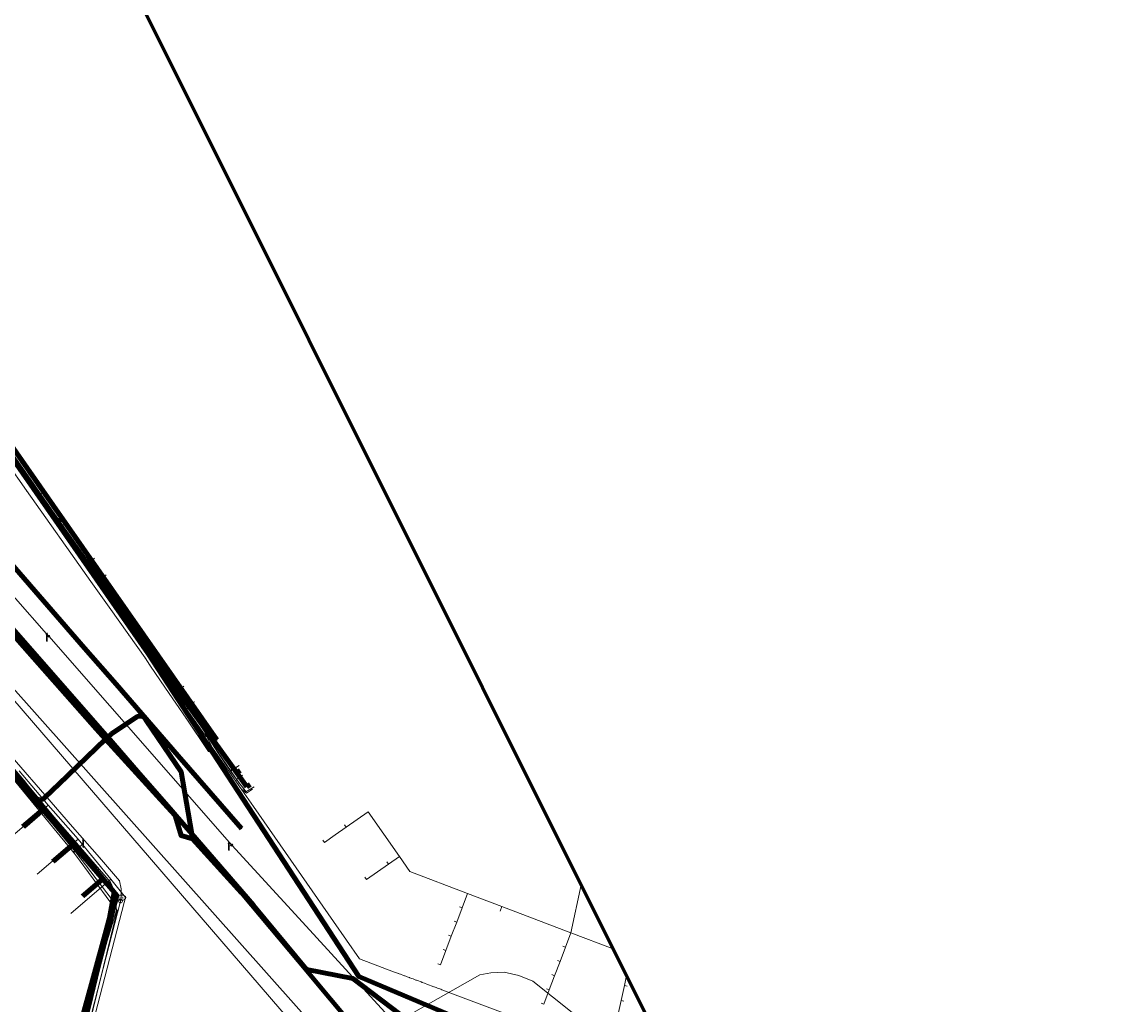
# Model space of a CAD drawing. Extents: x 152558 to 154479, y 462974 to 463683.
# Tile 480 of 638: x 154363 to 154479, y 463093 to 463195. Entities that reach past the tile are written whole.
import ezdxf
from ezdxf.enums import TextEntityAlignment as Align
from ezdxf.lldxf.tags import DXFTag

# ---------------------------------------------------------------- set-up
doc = ezdxf.new("R2010")
doc.units = 0
doc.header["$LTSCALE"] = 0.2
doc.layers.get('0').update_dxf_attribs({"linetype": 'CONTINUOUS'})
for name, color, linetype, lineweight in [('B-RO-KL-DATA_COAXIAAL_17_ZIGGO BV-G', 90, 'KL-DATA-N', 18), ('B-RO-KL-DATA_COAXIAAL_7_ZIGGO BV-G', 90, 'KL-DATA-N', 18), ('B-RO-KL-DATA_DUCT_ZIGGO BV-G', 90, 'CONTINUOUS', 100), ('B-RO-KL-DATA_HULPSTUK_KPN BV-S', 90, 'CONTINUOUS', 25), ('B-RO-KL-DATA_KABELBED_KPN BV-G', 90, 'CONTINUOUS', 100), ('B-RO-KL-DATA_KABELBED_ZIGGO BV-G', 90, 'CONTINUOUS', 100), ('B-RO-KL-DATA_MANTELBUIS_PVC_1.1_KPN BV-G', 90, 'CONTINUOUS', 100), ('B-RO-KL-DATA_MANTELBUIS_PVC_1_KPN BV-G', 90, 'CONTINUOUS', 100), ('B-RO-KL-DATA_REGGEFIBER OPERATOR BV-G', 90, 'KL-DATA-N', 18), ('B-RO-KL-ET_LS_230 V_GEMEENTE AMERSFOORT-G', 190, 'KL-LS-N', 18), ('B-RO-KL-ET_LS_400 V_STEDIN NETBEHEER BV-G', 190, 'KL-LS-N', 18), ('B-RO-KL-ET_LS_GEMEENTE AMERSFOORT-S', 190, 'CONTINUOUS', 25), ('B-RO-KL-ET_LS_HULPSTUK_GEMEENTE AMERSFOORT-S', 190, 'CONTINUOUS', 25), ('B-RO-KL-ET_LS_HULPSTUK_STEDIN NETBEHEER BV-S', 190, 'CONTINUOUS', 25), ('B-RO-KL-GAS_LD_PE_32_0.1 BAR_STEDIN NETBEHEER BV-G', 50, 'KL-GAS-LD-N', 18), ('B-RO-KL-GAS_LD_PVC_63_0.1 BAR_STEDIN NETBEHEER BV-G', 50, 'KL-GAS-LD-N', 18), ('B-RO-KL-WATER_100_GEMEENTE AMERSFOORT-G', 170, 'KL-WATER-N', 18), ('B-RO-KL-WATER_300_VITENS-G', 170, 'KL-WATER-N', 18), ('B-RO-KL-WATER_40_VITENS-G', 170, 'KL-WATER-N', 18), ('B-RO-KL-WATER_50_VITENS-G', 170, 'KL-WATER-N', 18), ('B-RO-KL-WATER_63_VITENS-G', 170, 'KL-WATER-N', 18), ('B-RO-KL-WATER_HULPSTUK_VITENS-S', 170, 'CONTINUOUS', 25), ('B-RO-KL-WATER_VITENS-S', 170, 'CONTINUOUS', 25), ('B-RO-OG-INFO_ORIENTATIEPOLYGOON-GV', 7, 'CONTINUOUS', 70), ('B-RO-RI-DRUK_PVC_125_GEMEENTE AMERSFOORT-G', 210, 'RI-PERS', 18)]:
    doc.layers.add(name, color=color, linetype=linetype, lineweight=lineweight)
doc.styles.add('NLCS-ISO', font='NLCS-ISO.ttf')
tags = doc.linetypes.add('KL-DATA-N', pattern='A,4,-1,[101,NLCS.SHX,S=0.5,R=0,X=0,Y=0],-1,4,-1,["D",Standard,S=1,R=0,X=-0.25,Y=-0.5],-1.5', length=12.5).pattern_tags.tags
tags[18] = DXFTag(74, 10)
tags = doc.linetypes.add('KL-GAS-LD-N', pattern='A,4,-1,[69,NLCS.SHX,S=0.5,R=0,X=0,Y=0],-1,4,-1,["L",Standard,S=1,R=0,X=0.25,Y=-0.5],-2', length=13).pattern_tags.tags
tags[18] = DXFTag(74, 10)
tags = doc.linetypes.add('KL-LS-N', pattern='A,4,-1,[103,NLCS.SHX,S=0.75,R=0,X=0,Y=0],-1,4,-1,["L",Standard,S=1,R=0,X=0,Y=-0.5],-2', length=13).pattern_tags.tags
tags[18] = DXFTag(74, 10)
doc.linetypes.add('KL-WATER-N', pattern='A,7,-0.5,[168,NLCS.SHX,S=0.75,R=0,X=0.75,Y=0],-2', length=9.5)
tags = doc.linetypes.add('RI-PERS', pattern='A,7,-2,["P",Standard,S=1.8,R=0,X=-0.5,Y=-0.9],-2,7,-2,[102,NLCS.SHX,S=1,R=180,X=0,Y=0],-2', length=22).pattern_tags.tags
tags[6] = DXFTag(74, 10)

# ---------------------------------------------------------------- blocks, each defined once
blk = doc.blocks.new('SKL-WTB_HULP_MOF-SO')
at = {"linetype": 'ByBlock', "lineweight": 18}
h = blk.add_hatch(color=0, dxfattribs=at)
h.dxf.hatch_style = 1
h.paths.add_polyline_path([(-0.5625, 0, 1), (0.5625, 0, 1)])
at = {"color": 0, "linetype": 'ByBlock', "lineweight": 18}
blk.add_circle((0, 0), 0.5625, dxfattribs=at)
at = {"color": 0, "linetype": 'ByBlock', "lineweight": 18, "style": 'NLCS-ISO', "flags": 1}
for tag, p in [('TYPE', (1.5, 0)), ('OMSCHRIJVING', (1.5, -3)), ('LABEL', (1.5, -1.5))]:
    blk.add_attdef(tag, p, '', height=1, dxfattribs=at)
blk = doc.blocks.new('SKL-WTB_HULP_AFSLUITER-SO')
at = {"color": 0, "linetype": 'ByBlock', "lineweight": 18}
blk.add_lwpolyline([(0, 0.8), (0, -0.8)], dxfattribs=at)
blk.add_circle((0, 0), 1, dxfattribs=at)
at = {"color": 0, "linetype": 'ByBlock', "lineweight": 18, "style": 'NLCS-ISO', "flags": 1}
for tag, p in [('TYPE', (1.5, 0)), ('OMSCHRIJVING', (1.5, -3)), ('LABEL', (1.5, -1.5))]:
    blk.add_attdef(tag, p, '', height=1, dxfattribs=at)
blk = doc.blocks.new('SKL-WATER_BRANDKRAAN_BRANDPUT-SO')
at = {"color": 0, "linetype": 'ByBlock', "lineweight": 18}
blk.add_ellipse((0, 0), major_axis=(2.5, 0), ratio=0.54, dxfattribs=at)
at = {"color": 0, "linetype": 'ByBlock', "lineweight": 18, "style": 'NLCS-ISO'}
blk.add_text('bk', height=1.5, dxfattribs=at).set_placement((0.16, 0), align=Align.MIDDLE_CENTER)
blk = doc.blocks.new('SKL-WTB_HULP_OVERIG-SO')
at = {"color": 0, "linetype": 'ByBlock', "lineweight": 18}
for points in [[(-0.14, 0.14), (0.14, -0.14)], [(0.14, 0.14), (-0.14, -0.14)]]:
    blk.add_lwpolyline(points, dxfattribs=at)
at = {"color": 0, "linetype": 'ByBlock', "lineweight": 18, "style": 'NLCS-ISO', "flags": 1}
for tag, p in [('TYPE', (1.5, 0)), ('OMSCHRIJVING', (1.5, -3)), ('LABEL', (1.5, -1.5))]:
    blk.add_attdef(tag, p, '', height=1, dxfattribs=at)
blk = doc.blocks.new('SKL-ET_LS_MAST-SO')
for p, q in [((-0.05, 2.07), (0.05, 2.07)), ((-0.05, -2), (0.05, -2))]:
    blk.add_line(p, q)
for points in [[(-0.18, 1.76), (-0.22, 1.76), (-0.22, 1.84), (-0.18, 1.84), (-0.18, 1.79)], [(-0.18, 1.49), (-0.22, 1.49), (-0.22, 1.57), (-0.18, 1.57), (-0.18, 1.52)], [(-0.18, 1.79), (-0.05, 1.79)], [(-0.18, 1.76), (-0.05, 1.76)], [(-0.18, 1.52), (-0.05, 1.52)], [(-0.18, 1.49), (-0.05, 1.49)], [(-0.05, -2), (-0.05, 2.07)], [(0.05, -2), (0.05, 2.07)], [(0.18, 1.92), (0.05, 1.92)], [(0.18, 1.89), (0.05, 1.89)], [(0.18, 1.66), (0.05, 1.66)], [(0.18, 1.63), (0.05, 1.63)], [(0.18, 1.39), (0.05, 1.39)], [(0.18, 1.36), (0.05, 1.36)], [(0.18, 1.89), (0.22, 1.89), (0.22, 1.97), (0.18, 1.97), (0.18, 1.92)], [(0.18, 1.63), (0.22, 1.63), (0.22, 1.71), (0.18, 1.71), (0.18, 1.66)], [(0.18, 1.36), (0.22, 1.36), (0.22, 1.44), (0.18, 1.44), (0.18, 1.39)]]:
    blk.add_lwpolyline(points)

msp = doc.modelspace()

# ---------------------------------------------------------------- linework, layer by layer
at = {"layer": 'B-RO-KL-DATA_COAXIAAL_17_ZIGGO BV-G', "flags": 128}
msp.add_lwpolyline([(154389.174, 463051.821), (154388.459, 463051.386), (154387.057, 463053.688), (154386.279, 463053.214), (154385.083, 463052.486), (154384.23, 463051.966), (154380.471, 463049.678), (154379.617, 463049.158), (154375.86, 463046.87), (154371.247, 463044.061), (154366.635, 463041.253), (154365.876, 463042.499), (154365.746, 463042.713), (154363.519, 463041.358), (154363.254, 463041.793), (154362.827, 463042.495), (154362.379, 463043.232), (154362.283, 463043.257), (154361.993, 463043.333), (154356.646, 463044.734), (154366.024, 463074.938), (154368.543, 463086.069), (154371.69, 463098.084), (154372.769, 463102.201), (154373.261, 463104.077), (154371.839, 463105.792), (154368.775, 463109.486), (154365.712, 463113.18), (154362.648, 463116.874), (154359.584, 463120.569), (154356.52, 463124.263), (154353.456, 463127.957), (154350.393, 463131.651), (154347.329, 463135.345), (154346.882, 463135.885), (154341.606, 463139.569), (154341.467, 463139.764), (154340.85, 463140.631), (154336.475, 463146.771), (154335.277, 463148.453), (154335.155, 463149.208), (154335.051, 463149.487), (154334.897, 463149.74), (154334.697, 463149.96), (154333.978, 463150.832), (154329.931, 463155.74), (154328.724, 463157.204), (154327.373, 463158.842), (154326.887, 463159.402), (154324.728, 463161.993), (154323.715, 463163.21), (154323.523, 463163.44), (154323.331, 463163.671), (154323.139, 463163.901), (154322.947, 463164.131), (154322.755, 463164.361), (154322.563, 463164.591), (154322.499, 463164.668), (154321.571, 463163.871)], dxfattribs=at)
msp.add_lwpolyline([(154389.174, 463051.821), (154388.459, 463051.386), (154387.057, 463053.688), (154386.279, 463053.214), (154385.083, 463052.486), (154384.23, 463051.966), (154380.471, 463049.678), (154379.617, 463049.158), (154375.86, 463046.87), (154371.247, 463044.061), (154366.635, 463041.253), (154365.876, 463042.499), (154365.746, 463042.713), (154363.519, 463041.358), (154363.254, 463041.793), (154362.827, 463042.495), (154362.379, 463043.232), (154362.283, 463043.257), (154361.993, 463043.333), (154356.646, 463044.734), (154366.024, 463074.938), (154368.543, 463086.069), (154371.69, 463098.084), (154372.769, 463102.201), (154373.261, 463104.077), (154371.839, 463105.792), (154368.775, 463109.486), (154365.712, 463113.18), (154362.648, 463116.874), (154359.584, 463120.569), (154356.52, 463124.263), (154353.456, 463127.957), (154350.393, 463131.651), (154347.329, 463135.345), (154346.882, 463135.885), (154341.606, 463139.569), (154341.467, 463139.764), (154340.85, 463140.631), (154336.475, 463146.771), (154335.277, 463148.453), (154335.155, 463149.208), (154335.051, 463149.487), (154334.897, 463149.74), (154334.697, 463149.96), (154333.978, 463150.832), (154329.931, 463155.74), (154328.724, 463157.204), (154327.373, 463158.842), (154326.887, 463159.402), (154324.728, 463161.993), (154323.715, 463163.21), (154323.523, 463163.44), (154323.331, 463163.671), (154323.139, 463163.901), (154322.947, 463164.131), (154322.755, 463164.361), (154322.563, 463164.591), (154322.499, 463164.668), (154321.571, 463163.871)], dxfattribs=at)
at = {"layer": 'B-RO-KL-DATA_COAXIAAL_7_ZIGGO BV-G', "flags": 128}
for points in [[(154386.197, 463117.113), (154385.846, 463116.867), (154383.149, 463120.595), (154380.523, 463124.25), (154379.238, 463126.038), (154376.986, 463129.172), (154374.267, 463133.057), (154373.614, 463133.99), (154371.139, 463137.461), (154370.094, 463138.926), (154367.075, 463143.159), (154364.243, 463147.205), (154361.702, 463150.868), (154358.891, 463154.882), (154358.868, 463154.914), (154355.553, 463159.626), (154354.927, 463160.528), (154355.519, 463160.943)], [(154387.228, 463115.64), (154386.9, 463115.41), (154385.846, 463116.867), (154383.149, 463120.595), (154380.523, 463124.25), (154379.238, 463126.038), (154376.986, 463129.172), (154374.267, 463133.057), (154373.614, 463133.99), (154371.139, 463137.461), (154370.094, 463138.926), (154367.075, 463143.159), (154364.243, 463147.205), (154361.702, 463150.868), (154358.891, 463154.882), (154358.868, 463154.914), (154355.553, 463159.626), (154354.927, 463160.528), (154355.519, 463160.943)], [(154380.978, 463124.569), (154380.523, 463124.25), (154379.238, 463126.038), (154376.986, 463129.172), (154374.267, 463133.057), (154373.614, 463133.99), (154371.139, 463137.461), (154370.094, 463138.926), (154367.075, 463143.159), (154364.243, 463147.205), (154361.702, 463150.868), (154358.891, 463154.882), (154358.868, 463154.914), (154355.553, 463159.626), (154354.927, 463160.528), (154355.519, 463160.943)], [(154370.655, 463139.318), (154370.094, 463138.926), (154367.075, 463143.159), (154364.243, 463147.205), (154361.702, 463150.868), (154358.891, 463154.882), (154358.868, 463154.914), (154355.553, 463159.626), (154354.927, 463160.528), (154355.519, 463160.943)], [(154371.687, 463137.844), (154371.139, 463137.461), (154370.094, 463138.926), (154367.075, 463143.159), (154364.243, 463147.205), (154361.702, 463150.868), (154358.891, 463154.882), (154358.868, 463154.914), (154355.553, 463159.626), (154354.927, 463160.528), (154355.519, 463160.943)], [(154367.403, 463143.388), (154367.075, 463143.159), (154364.243, 463147.205), (154361.702, 463150.868), (154358.891, 463154.882), (154358.868, 463154.914), (154355.553, 463159.626), (154354.927, 463160.528), (154355.519, 463160.943)], [(154374.513, 463133.229), (154374.267, 463133.057), (154373.614, 463133.99), (154371.139, 463137.461), (154370.094, 463138.926), (154367.075, 463143.159), (154364.243, 463147.205), (154361.702, 463150.868), (154358.891, 463154.882), (154358.868, 463154.914), (154355.553, 463159.626), (154354.927, 463160.528), (154355.519, 463160.943)], [(154379.716, 463126.372), (154379.238, 463126.038), (154376.986, 463129.172), (154374.267, 463133.057), (154373.614, 463133.99), (154371.139, 463137.461), (154370.094, 463138.926), (154367.075, 463143.159), (154364.243, 463147.205), (154361.702, 463150.868), (154358.891, 463154.882), (154358.868, 463154.914), (154355.553, 463159.626), (154354.927, 463160.528), (154355.519, 463160.943)], [(154330.749, 463126.056), (154329.928, 463126.671), (154329.961, 463126.718), (154330.477, 463127.446), (154330.546, 463127.543), (154331.649, 463129.048), (154332.316, 463129.958), (154332.587, 463130.324), (154333.63, 463131.698), (154334.689, 463133.06), (154334.708, 463133.081), (154337.618, 463136.331), (154339.191, 463138.034), (154340.326, 463139.043), (154340.637, 463139.265), (154340.983, 463139.422), (154341.606, 463139.569), (154346.882, 463135.885), (154347.329, 463135.345), (154350.393, 463131.651), (154353.456, 463127.957), (154356.52, 463124.263), (154359.584, 463120.569), (154362.648, 463116.874), (154365.712, 463113.18), (154368.775, 463109.486), (154371.839, 463105.792), (154369.692, 463103.953)], [(154330.749, 463126.056), (154329.928, 463126.671), (154329.961, 463126.718), (154330.477, 463127.446), (154330.546, 463127.543), (154331.649, 463129.048), (154332.316, 463129.958), (154332.587, 463130.324), (154333.63, 463131.698), (154334.689, 463133.06), (154334.708, 463133.081), (154337.618, 463136.331), (154339.191, 463138.034), (154340.326, 463139.043), (154340.637, 463139.265), (154340.983, 463139.422), (154341.606, 463139.569), (154346.882, 463135.885), (154347.329, 463135.345), (154350.393, 463131.651), (154353.456, 463127.957), (154356.52, 463124.263), (154359.584, 463120.569), (154362.648, 463116.874), (154365.712, 463113.18), (154368.775, 463109.486), (154366.565, 463107.595)], [(154330.749, 463126.056), (154329.928, 463126.671), (154329.961, 463126.718), (154330.477, 463127.446), (154330.546, 463127.543), (154331.649, 463129.048), (154332.316, 463129.958), (154332.587, 463130.324), (154333.63, 463131.698), (154334.689, 463133.06), (154334.708, 463133.081), (154337.618, 463136.331), (154339.191, 463138.034), (154340.326, 463139.043), (154340.637, 463139.265), (154340.983, 463139.422), (154341.606, 463139.569), (154346.882, 463135.885), (154347.329, 463135.345), (154350.393, 463131.651), (154353.456, 463127.957), (154356.52, 463124.263), (154359.584, 463120.569), (154362.648, 463116.874), (154365.712, 463113.18), (154363.438, 463111.236)], [(154394.849, 463109.811), (154395.021, 463109.565), (154396.167, 463110.369), (154397.314, 463111.172), (154398.461, 463111.975), (154399.607, 463112.778), (154402.878, 463108.109), (154403.978, 463106.538), (154410.022, 463104.238), (154413.621, 463102.868), (154420.846, 463100.119), (154425.285, 463098.43)], [(154397.142, 463111.418), (154397.314, 463111.172), (154398.461, 463111.975), (154399.607, 463112.778), (154402.878, 463108.109), (154403.978, 463106.538), (154410.022, 463104.238), (154413.621, 463102.868), (154420.846, 463100.119), (154425.285, 463098.43)], [(154399.266, 463105.945), (154399.438, 463105.699), (154400.584, 463106.503), (154401.731, 463107.306), (154402.878, 463108.109), (154403.978, 463106.538), (154410.022, 463104.238), (154413.621, 463102.868), (154420.846, 463100.119), (154425.285, 463098.43)], [(154401.559, 463107.552), (154401.731, 463107.306), (154402.878, 463108.109), (154403.978, 463106.538), (154410.022, 463104.238), (154413.621, 463102.868), (154420.846, 463100.119), (154425.285, 463098.43)], [(154406.896, 463096.868), (154407.177, 463096.761), (154407.746, 463098.256), (154408.315, 463099.752), (154408.884, 463101.247), (154409.453, 463102.742), (154410.022, 463104.238), (154413.621, 463102.868), (154420.846, 463100.119), (154425.285, 463098.43)], [(154407.466, 463098.363), (154407.746, 463098.256), (154408.315, 463099.752), (154408.884, 463101.247), (154409.453, 463102.742), (154410.022, 463104.238), (154413.621, 463102.868), (154420.846, 463100.119), (154425.285, 463098.43)], [(154408.035, 463099.859), (154408.315, 463099.752), (154408.884, 463101.247), (154409.453, 463102.742), (154410.022, 463104.238), (154413.621, 463102.868), (154420.846, 463100.119), (154425.285, 463098.43)], [(154408.604, 463101.354), (154408.884, 463101.247), (154409.453, 463102.742), (154410.022, 463104.238), (154413.621, 463102.868), (154420.846, 463100.119), (154425.285, 463098.43)], [(154409.173, 463102.849), (154409.453, 463102.742), (154410.022, 463104.238), (154413.621, 463102.868), (154420.846, 463100.119), (154425.285, 463098.43)], [(154421.935, 463105.13), (154420.846, 463100.119), (154425.285, 463098.43)], [(154421.935, 463105.13), (154420.846, 463100.119), (154425.285, 463098.43)], [(154421.935, 463105.13), (154420.846, 463100.119), (154425.285, 463098.43)], [(154421.935, 463105.13), (154420.846, 463100.119), (154425.285, 463098.43)], [(154421.935, 463105.13), (154420.846, 463100.119), (154425.285, 463098.43)], [(154421.935, 463105.13), (154420.846, 463100.119), (154425.285, 463098.43)], [(154421.935, 463105.13), (154420.846, 463100.119), (154425.285, 463098.43)], [(154421.935, 463105.13), (154420.846, 463100.119), (154425.285, 463098.43)], [(154421.935, 463105.13), (154420.846, 463100.119), (154425.285, 463098.43)], [(154421.935, 463105.13), (154420.846, 463100.119), (154425.285, 463098.43)], [(154421.935, 463105.13), (154420.846, 463100.119), (154425.285, 463098.43)], [(154421.935, 463105.13), (154420.846, 463100.119), (154425.285, 463098.43)], [(154421.935, 463105.13), (154420.846, 463100.119), (154425.285, 463098.43)], [(154421.935, 463105.13), (154420.846, 463100.119), (154425.285, 463098.43)], [(154421.935, 463105.13), (154420.846, 463100.119), (154425.285, 463098.43)], [(154421.935, 463105.13), (154420.846, 463100.119), (154425.285, 463098.43)], [(154421.935, 463105.13), (154420.846, 463100.119), (154425.285, 463098.43)], [(154421.935, 463105.13), (154420.846, 463100.119), (154425.285, 463098.43)], [(154421.935, 463105.13), (154420.846, 463100.119), (154425.285, 463098.43)], [(154421.935, 463105.13), (154420.846, 463100.119), (154425.285, 463098.43)], [(154413.443, 463102.401), (154413.621, 463102.868), (154420.846, 463100.119), (154425.285, 463098.43)], [(154417.721, 463092.748), (154418.001, 463092.641), (154418.57, 463094.137), (154419.139, 463095.632), (154419.708, 463097.128), (154420.276, 463098.623), (154420.846, 463100.119), (154425.285, 463098.43)], [(154418.29, 463094.244), (154418.57, 463094.137), (154419.139, 463095.632), (154419.708, 463097.128), (154420.276, 463098.623), (154420.846, 463100.119), (154425.285, 463098.43)], [(154418.859, 463095.739), (154419.139, 463095.632), (154419.708, 463097.128), (154420.276, 463098.623), (154420.846, 463100.119), (154425.285, 463098.43)], [(154419.428, 463097.235), (154419.708, 463097.128), (154420.276, 463098.623), (154420.846, 463100.119), (154425.285, 463098.43)], [(154419.996, 463098.73), (154420.276, 463098.623), (154420.846, 463100.119), (154425.285, 463098.43)], [(154425.725, 463089.846), (154425.432, 463089.91), (154425.772, 463091.473), (154426.112, 463093.037), (154426.452, 463094.6), (154426.679, 463095.643)], [(154426.065, 463091.409), (154425.772, 463091.473), (154426.112, 463093.037), (154426.452, 463094.6), (154426.679, 463095.643)], [(154426.405, 463092.973), (154426.112, 463093.037), (154426.452, 463094.6), (154426.679, 463095.643)], [(154426.679, 463095.643), (154426.452, 463094.6), (154426.745, 463094.536)]]:
    msp.add_lwpolyline(points, dxfattribs=at)
at = {"layer": 'B-RO-KL-DATA_DUCT_ZIGGO BV-G', "flags": 128}
for points in [[(154362.648, 463116.874), (154365.712, 463113.18), (154368.775, 463109.486), (154371.839, 463105.792), (154373.261, 463104.077), (154368.543, 463086.069), (154366.024, 463074.938), (154356.646, 463044.734)], [(154362.648, 463116.874), (154365.712, 463113.18), (154368.775, 463109.486), (154371.839, 463105.792), (154373.261, 463104.077), (154368.543, 463086.069), (154366.024, 463074.938), (154356.646, 463044.734)], [(154356.646, 463044.734), (154366.024, 463074.938), (154368.543, 463086.069), (154373.261, 463104.077), (154371.839, 463105.792), (154368.775, 463109.486), (154365.712, 463113.18), (154362.648, 463116.874)], [(154356.646, 463044.734), (154366.024, 463074.938), (154368.543, 463086.069), (154373.261, 463104.077), (154371.839, 463105.792), (154368.775, 463109.486), (154365.712, 463113.18), (154362.648, 463116.874)]]:
    msp.add_lwpolyline(points, dxfattribs=at)
at = {"layer": 'B-RO-KL-DATA_KABELBED_KPN BV-G', "flags": 128}
for points in [[(154381.219, 463109.947), (154380.009, 463110.309), (154379.384, 463112.412), (154378.592, 463113.28), (154372.101, 463120.382), (154371.107, 463121.469), (154362.956, 463130.695), (154353.597, 463141.7), (154351.283, 463144.422), (154344.923, 463151.9), (154341.391, 463155.828), (154329.249, 463169.331), (154327.929, 463170.798), (154327.427, 463171.337)], [(154366.605, 463144.878), (154361.402, 463152.326)], [(154411.191, 463090.237), (154398.616, 463095.545), (154376.553, 463129.35), (154362.549, 463149.52)], [(154372.167, 463120.768), (154362.336, 463131.984), (154355.032, 463140.354), (154354.013, 463141.476), (154353.715, 463141.805), (154351.402, 463144.357), (154351.283, 463144.422), (154348.759, 463145.79)], [(154369.902, 463129.914), (154358.317, 463143.228), (154357.008, 463144.729), (154357.008, 463144.73)], [(154383.764, 463120.317), (154366.605, 463144.878)], [(154346.676, 463135.563), (154363.617, 463115.708), (154364.795, 463114.272), (154364.83, 463114.233), (154364.867, 463114.198), (154364.908, 463114.166), (154364.951, 463114.137), (154364.997, 463114.113), (154365.045, 463114.092), (154365.094, 463114.076), (154365.144, 463114.064), (154365.196, 463114.056), (154365.247, 463114.053), (154365.299, 463114.054), (154365.351, 463114.06), (154365.401, 463114.07), (154365.451, 463114.085), (154365.5, 463114.104), (154365.546, 463114.127), (154365.59, 463114.154), (154365.632, 463114.185), (154365.671, 463114.219), (154366.582, 463115.091), (154367.184, 463115.669)], [(154347.249, 463133.99), (154350.691, 463130.058), (154372.999, 463104.366), (154372.521, 463101.68), (154372.449, 463101.414), (154372.163, 463100.366), (154370.838, 463095.503), (154370.627, 463094.741)], [(154373.188, 463126.139), (154369.902, 463129.914)], [(154379.716, 463118.639), (154373.188, 463126.139)], [(154372.715, 463120.971), (154374.625, 463122.258), (154375.456, 463122.781), (154375.516, 463122.799), (154375.578, 463122.811), (154375.64, 463122.818), (154375.703, 463122.82), (154375.766, 463122.816), (154375.828, 463122.807), (154375.889, 463122.792), (154375.949, 463122.773), (154376.006, 463122.748), (154376.062, 463122.718), (154376.114, 463122.684), (154376.164, 463122.646), (154376.21, 463122.603), (154376.399, 463122.322), (154380.026, 463116.964), (154381.129, 463110.479), (154381.219, 463109.947)], [(154380.026, 463116.964), (154376.399, 463122.322), (154376.21, 463122.603)], [(154371.107, 463121.469), (154372.101, 463120.382), (154378.592, 463113.28), (154379.384, 463112.412)], [(154372.715, 463120.971), (154372.101, 463120.382), (154367.177, 463115.661)], [(154367.184, 463115.669), (154372.101, 463120.382), (154372.321, 463120.593), (154372.715, 463120.971)], [(154379.065, 463112.857), (154375.454, 463117.019), (154372.321, 463120.593), (154372.167, 463120.768)], [(154386.334, 463111.036), (154379.716, 463118.639)], [(154379.494, 463112.362), (154379.065, 463112.857)], [(154424.857, 463085.649), (154422.102, 463087.621), (154420.913, 463088.473), (154420.334, 463088.596), (154411.842, 463090.398), (154411.307, 463090.188), (154406.833, 463088.43), (154403.071, 463091.504), (154398.005, 463095.349), (154393.186, 463096.262), (154387.594, 463103.027), (154381.129, 463110.479), (154379.494, 463112.362)], [(154381.219, 463109.947), (154386.334, 463104.322), (154393.374, 463095.899)], [(154393.186, 463096.262), (154398.005, 463095.349)], [(154393.374, 463095.899), (154393.391, 463095.88), (154393.525, 463095.721), (154404.346, 463082.781)], [(154370.627, 463094.741), (154351.713, 463026.245), (154350.312, 463020.765), (154350.312, 463020.764)]]:
    msp.add_lwpolyline(points, dxfattribs=at)
at = {"layer": 'B-RO-KL-DATA_KABELBED_ZIGGO BV-G', "flags": 128}
for points in [[(154367.075, 463143.159), (154361.702, 463150.868)], [(154367.403, 463143.388), (154367.075, 463143.159)], [(154370.094, 463138.926), (154367.075, 463143.159)], [(154370.655, 463139.318), (154370.094, 463138.926)], [(154371.139, 463137.461), (154370.094, 463138.926)], [(154371.139, 463137.461), (154371.687, 463137.844)], [(154374.267, 463133.057), (154371.139, 463137.461)], [(154374.513, 463133.229), (154374.267, 463133.057)], [(154374.267, 463133.057), (154379.238, 463126.038)], [(154379.238, 463126.038), (154379.716, 463126.372)], [(154380.523, 463124.25), (154379.238, 463126.038)], [(154380.523, 463124.25), (154380.978, 463124.569)], [(154385.846, 463116.867), (154380.523, 463124.25)], [(154362.648, 463116.874), (154365.712, 463113.18)], [(154385.846, 463116.867), (154386.197, 463117.113)], [(154386.9, 463115.41), (154385.846, 463116.867)], [(154387.228, 463115.64), (154386.9, 463115.41)], [(154365.712, 463113.18), (154363.438, 463111.236)], [(154365.712, 463113.18), (154368.775, 463109.486)], [(154368.775, 463109.486), (154366.565, 463107.595)], [(154368.775, 463109.486), (154371.839, 463105.792)], [(154371.839, 463105.792), (154373.261, 463104.077), (154368.543, 463086.069), (154366.024, 463074.938), (154356.646, 463044.734), (154361.993, 463043.333)], [(154371.839, 463105.792), (154369.692, 463103.953)]]:
    msp.add_lwpolyline(points, dxfattribs=at)
at = {"layer": 'B-RO-KL-DATA_MANTELBUIS_PVC_1.1_KPN BV-G', "flags": 128}
msp.add_lwpolyline([(154393.186, 463096.262), (154398.005, 463095.349)], dxfattribs=at)
msp.add_lwpolyline([(154393.186, 463096.262), (154398.005, 463095.349)], dxfattribs=at)
msp.add_lwpolyline([(154393.186, 463096.262), (154398.005, 463095.349)], dxfattribs=at)
msp.add_lwpolyline([(154393.186, 463096.262), (154398.005, 463095.349)], dxfattribs=at)
at = {"layer": 'B-RO-KL-DATA_MANTELBUIS_PVC_1_KPN BV-G', "flags": 128}
for points in [[(154380.026, 463116.964), (154376.399, 463122.322), (154376.21, 463122.603)], [(154380.026, 463116.964), (154376.399, 463122.322), (154376.21, 463122.603)], [(154380.026, 463116.964), (154376.399, 463122.322), (154376.21, 463122.603)], [(154380.026, 463116.964), (154376.399, 463122.322), (154376.21, 463122.603)], [(154371.107, 463121.469), (154372.101, 463120.382), (154378.592, 463113.28), (154379.384, 463112.412)], [(154371.107, 463121.469), (154372.101, 463120.382), (154378.592, 463113.28), (154379.384, 463112.412)], [(154371.107, 463121.469), (154372.101, 463120.382), (154378.592, 463113.28), (154379.384, 463112.412)], [(154372.715, 463120.971), (154372.101, 463120.382), (154367.177, 463115.661)]]:
    msp.add_lwpolyline(points, dxfattribs=at)
at = {"layer": 'B-RO-KL-DATA_REGGEFIBER OPERATOR BV-G', "flags": 128}
for points in [[(154362.4, 463149.8), (154365, 463145.9)], [(154362.407, 463149.801), (154365.049, 463145.906)], [(154365, 463145.9), (154365.7, 463146.3)], [(154365, 463145.9), (154370.1, 463138.7)], [(154365.049, 463145.906), (154365.724, 463146.253)], [(154365.049, 463145.906), (154370.124, 463138.699)], [(154370.1, 463138.7), (154370.7, 463139.1)], [(154370.124, 463138.699), (154370.944, 463139.352)], [(154370.1, 463138.7), (154371.3, 463137)], [(154370.124, 463138.699), (154371.305, 463136.982)], [(154371.305, 463136.982), (154372.157, 463137.615)], [(154371.3, 463137), (154371.9, 463137.4)], [(154371.3, 463137), (154374.3, 463132.8)], [(154371.305, 463136.982), (154374.277, 463132.751)], [(154374.3, 463132.8), (154375, 463133)], [(154374.277, 463132.751), (154375.004, 463132.959)], [(154374.277, 463132.751), (154379.625, 463125.509)], [(154374.3, 463132.8), (154379.6, 463125.5)], [(154379.6, 463125.5), (154380, 463125.8)], [(154379.6, 463125.5), (154380.6, 463124.1)], [(154379.625, 463125.509), (154380.301, 463125.947)], [(154379.625, 463125.509), (154380.613, 463124.126)], [(154380.6, 463124.1), (154381.2, 463123.2), (154383.9, 463119), (154385.2, 463117.1)], [(154380.6, 463124.1), (154381.2, 463124.1)], [(154380.613, 463124.126), (154381.456, 463124.293)], [(154380.613, 463124.126), (154381.168, 463123.186), (154383.872, 463119.017), (154385.199, 463117.059)], [(154363.039, 463117.078), (154366.079, 463113.479)], [(154385.199, 463117.059), (154386.097, 463117.644)], [(154385.199, 463117.059), (154386.083, 463115.809), (154386.511, 463115.274), (154386.778, 463114.891), (154387.655, 463115.413)], [(154385.2, 463117.1), (154385.8, 463117.5)], [(154385.2, 463117.1), (154386.1, 463115.8), (154386.5, 463115.3), (154386.8, 463114.9), (154387.4, 463115.2)], [(154361.843, 463109.841), (154366.079, 463113.479)], [(154366.079, 463113.479), (154369.216, 463109.942)], [(154364.921, 463106.255), (154369.216, 463109.942)], [(154369.216, 463109.942), (154372.637, 463105.723)], [(154358.131, 463041.956), (154374.046, 463103.308), (154374.165, 463103.834), (154372.637, 463105.723)], [(154368.458, 463102.135), (154372.637, 463105.723)]]:
    msp.add_lwpolyline(points, dxfattribs=at)
at = {"layer": 'B-RO-KL-ET_LS_230 V_GEMEENTE AMERSFOORT-G', "flags": 128}
for points in [[(154290.847, 463226.939), (154290.127, 463226.464), (154290.127, 463225.899), (154299.134, 463215.176), (154308.06, 463204.387), (154316.967, 463193.709), (154322.591, 463189.426), (154325.634, 463186.089), (154329.597, 463181.35), (154342.827, 463165.478), (154349.812, 463157.012), (154353.675, 463151.913), (154353.815, 463150.422), (154352.374, 463147.394), (154344.047, 463140.109), (154342.606, 463139.098), (154342.426, 463138.693), (154343.227, 463137.932), (154345.669, 463136.691), (154352.294, 463128.5), (154361.08, 463117.862), (154368.926, 463108.285), (154372.629, 463103.246), (154373.009, 463102.501), (154372.869, 463101.705), (154372.329, 463099.543), (154371.508, 463096.391), (154370.768, 463093.339), (154370.167, 463090.932), (154366.905, 463078.092), (154362.561, 463062.651), (154360.019, 463049.621), (154353.675, 463030.787), (154349.412, 463017.512), (154347.55, 463016.601), (154347.55, 463016.141), (154348.271, 463013.714), (154349.331, 463011.482), (154349.211, 463010.346), (154348.971, 463008.95), (154342.807, 463007.504), (154339.184, 463006.593), (154332.479, 463003.951), (154331.538, 463005.728), (154320.63, 463001.269), (154320.63, 463001.274)], [(154352.334, 463146.909), (154362.421, 463135.415), (154366.164, 463131.162)], [(154348.171, 463133.894), (154355.116, 463125.453), (154362.301, 463116.651), (154363.322, 463115.45), (154368.906, 463108.645)], [(154366.144, 463131.177), (154365.944, 463131.067), (154365.944, 463131.067)], [(154366.144, 463131.177), (154385.319, 463109.306), (154392.744, 463101.23), (154404.373, 463088.53)], [(154368.886, 463108.69), (154372.769, 463103.566), (154373.31, 463102.461), (154368.306, 463082.01), (154362.942, 463062.631), (154360.42, 463049.746), (154356.377, 463037.477), (154353.995, 463030.331), (154352.534, 463025.993), (154349.612, 463017.366), (154347.73, 463016.476), (154347.73, 463016.146), (154348.451, 463013.764), (154349.371, 463011.622), (154357.257, 463013.584), (154361.115, 463002.016), (154361.118, 463002.008), (154361.12, 463002)], [(154368.906, 463108.645), (154369.747, 463109.471), (154369.747, 463109.471)], [(154385.319, 463109.306), (154385.038, 463109.181), (154385.038, 463109.181)]]:
    msp.add_lwpolyline(points, dxfattribs=at)
at = {"layer": 'B-RO-KL-ET_LS_400 V_STEDIN NETBEHEER BV-G', "flags": 128}
for points in [[(154355.67, 463222.091), (154355.531, 463222.158), (154354.521, 463222.591), (154354.035, 463222.39), (154353.498, 463221.974), (154353.156, 463221.308), (154351.908, 463218.495), (154349.322, 463212.218), (154348.632, 463210.55), (154347.522, 463207.865), (154346.462, 463205.307), (154345.411, 463202.795), (154345.306, 463202.544), (154344.242, 463199.999), (154343.022, 463197.08), (154342.917, 463196.828), (154341.892, 463194.373), (154340.287, 463190.519), (154339.357, 463188.285), (154338.907, 463187.204), (154338.376, 463185.93), (154338.185, 463185.032), (154338.419, 463183.853), (154344.795, 463174.754), (154345.829, 463173.278), (154346.114, 463172.867), (154347.313, 463171.137), (154350.953, 463165.887), (154352.097, 463164.239), (154352.73, 463163.338), (154353.84, 463161.768), (154355.58, 463159.304), (154357.194, 463157.019), (154358.861, 463154.659), (154359.745, 463153.407), (154361.675, 463150.672), (154362.599, 463149.338), (154366.234, 463144.086), (154367.244, 463142.626), (154369.428, 463139.473), (154370.222, 463138.35), (154371.262, 463136.88), (154372.291, 463135.411), (154374.344, 463132.47), (154375.621, 463130.641), (154378.951, 463125.871), (154379.564, 463124.992), (154380.595, 463123.517), (154381.953, 463121.571), (154382.338, 463121.02), (154382.641, 463120.793)], [(154351.021, 463020.116), (154350.626, 463019.574), (154350.257, 463019.421), (154350.153, 463019.752), (154350.432, 463020.261), (154351.108, 463021.366), (154351.974, 463024.13), (154352.499, 463026.037), (154361.896, 463060.192), (154366.321, 463076.652), (154368.1, 463084.363), (154370.151, 463092.28), (154371.471, 463096.649), (154373.225, 463102.456), (154373.139, 463103.373), (154373.113, 463104.201), (154372.745, 463105.109), (154372.615, 463105.431), (154370.553, 463107.811), (154368.852, 463109.774), (154367.354, 463111.504), (154365.709, 463113.402), (154364.022, 463115.35), (154362.567, 463117.03), (154360.327, 463119.615), (154359.424, 463120.657), (154357.985, 463122.319), (154356.281, 463124.286), (154354.785, 463126.012), (154353.138, 463127.913), (154351.519, 463129.782), (154350.257, 463131.239), (154348.325, 463133.506), (154345.924, 463136.344), (154346.536, 463136.862), (154348.115, 463137.622), (154348.93, 463138.014), (154349.038, 463138.08), (154354.679, 463141.512), (154355.677, 463144.185)], [(154368.017, 463143.045), (154367.465, 463142.659), (154367.244, 463142.626)], [(154370.94, 463138.851), (154370.222, 463138.35)], [(154371.97, 463137.375), (154371.262, 463136.88)], [(154374.824, 463133.292), (154374.279, 463132.912), (154374.344, 463132.47)], [(154380.044, 463125.815), (154379.499, 463125.435), (154379.564, 463124.992)], [(154381.246, 463124.094), (154380.701, 463123.713), (154380.595, 463123.517)], [(154382.641, 463120.793), (154383.313, 463119.495), (154384.28, 463118.106), (154385.739, 463116.01), (154386.368, 463115.107), (154387.604, 463113.332), (154395.986, 463101.294), (154398.71, 463097.382), (154402.27, 463096.05), (154402.673, 463095.899), (154402.75, 463095.87), (154402.776, 463095.86), (154402.85, 463095.833), (154403.001, 463095.776), (154403.317, 463095.658), (154403.423, 463095.618), (154403.432, 463095.615), (154403.56, 463095.567), (154403.69, 463095.518), (154403.919, 463095.433), (154403.939, 463095.426), (154403.971, 463095.414), (154404.134, 463095.353), (154404.307, 463095.288), (154404.537, 463095.202), (154404.604, 463095.177), (154404.65, 463095.16), (154404.663, 463095.155), (154404.774, 463095.113), (154405.148, 463094.973), (154405.202, 463094.953), (154405.236, 463094.94), (154405.274, 463094.926), (154405.495, 463094.843), (154405.568, 463094.816), (154405.756, 463094.746), (154405.814, 463094.724), (154405.827, 463094.719), (154406.038, 463094.64), (154406.214, 463094.574), (154406.486, 463094.472), (154406.53, 463094.456), (154406.64, 463094.415), (154406.729, 463094.382), (154406.867, 463094.33), (154407.204, 463094.204), (154407.319, 463094.161), (154407.441, 463094.115), (154407.884, 463093.949), (154431.3, 463085.186), (154431.611, 463085.778)], [(154386.454, 463116.632), (154385.846, 463116.207), (154385.739, 463116.01)], [(154387.486, 463115.156), (154386.875, 463114.729), (154386.384, 463115.118), (154386.368, 463115.107)], [(154363.49, 463111.236), (154365.689, 463113.121), (154365.709, 463113.402)], [(154366.614, 463107.592), (154368.831, 463109.493), (154368.852, 463109.774)], [(154369.84, 463103.83), (154372.077, 463105.747), (154372.745, 463105.109)]]:
    msp.add_lwpolyline(points, dxfattribs=at)
at = {"layer": 'B-RO-KL-GAS_LD_PE_32_0.1 BAR_STEDIN NETBEHEER BV-G', "flags": 128}
for points in [[(154363.62, 463111.084), (154365.743, 463112.904), (154365.249, 463113.797)], [(154366.744, 463107.44), (154368.845, 463109.241), (154368.415, 463110.058)], [(154369.84, 463103.83), (154371.918, 463105.611), (154371.619, 463106.274)]]:
    msp.add_lwpolyline(points, dxfattribs=at)
at = {"layer": 'B-RO-KL-GAS_LD_PVC_63_0.1 BAR_STEDIN NETBEHEER BV-G', "flags": 128}
for points in [[(154347.937, 463137.745), (154346.255, 463136.229), (154346.38, 463136.082), (154346.703, 463135.7), (154348.911, 463133.092), (154349.613, 463132.263), (154350.921, 463130.718), (154351.666, 463129.838), (154352.711, 463128.603), (154353.028, 463128.229), (154355.09, 463125.794), (154355.682, 463125.095), (154357.58, 463122.854), (154358.852, 463121.352), (154360.002, 463119.994), (154362.018, 463117.613), (154362.328, 463117.247), (154363.728, 463115.594), (154364.708, 463114.436), (154365.249, 463113.797), (154366.644, 463112.149), (154367.217, 463111.473), (154368.415, 463110.058), (154370.005, 463108.18), (154370.251, 463107.89), (154371.619, 463106.274), (154372.478, 463105.259), (154373.265, 463104.33)], [(154309.264, 463002.003), (154311.614, 463002.969), (154313.898, 463003.909), (154314.511, 463004.164), (154315.612, 463004.623), (154318.045, 463005.638), (154318.148, 463005.681), (154319.926, 463006.422), (154322.672, 463007.567), (154322.95, 463007.683), (154324.24, 463008.221), (154326.886, 463009.324), (154327.01, 463009.376), (154328.625, 463010.049), (154330.117, 463010.672), (154331.35, 463011.186), (154333.256, 463011.981), (154333.827, 463012.219), (154336.15, 463013.188), (154337.396, 463013.707), (154337.446, 463013.728), (154340.767, 463015.113), (154341.247, 463015.313), (154341.918, 463015.593), (154345.197, 463016.961), (154345.26, 463016.987), (154346.342, 463017.438), (154347.241, 463017.813), (154347.424, 463017.889), (154349.652, 463018.819), (154350.963, 463019.434), (154351.054, 463019.679), (154352.91, 463026.471), (154358.733, 463047.785), (154367.936, 463081.472), (154373.265, 463104.33)]]:
    msp.add_lwpolyline(points, dxfattribs=at)
at = {"layer": 'B-RO-KL-WATER_100_GEMEENTE AMERSFOORT-G', "flags": 128}
msp.add_lwpolyline([(154401.535, 463089.6), (154401.269, 463090.029), (154411.314, 463095.721), (154412.452, 463095.922), (154413.858, 463095.989), (154415.398, 463095.654), (154416.871, 463095.051), (154429.24, 463085.226)], dxfattribs=at)
at = {"layer": 'B-RO-KL-WATER_300_VITENS-G', "flags": 128}
msp.add_lwpolyline([(154393.259, 463086.845), (154395.174, 463088.952), (154395.168, 463088.958), (154349.924, 463139.738), (154343.557, 463145.969), (154336.336, 463147.183), (154332.75, 463151.22), (154328.644, 463155.842)], dxfattribs=at)
at = {"layer": 'B-RO-KL-WATER_40_VITENS-G', "flags": 128}
msp.add_lwpolyline([(154382.889, 463119.112), (154380.529, 463122.584), (154378.383, 463125.742), (154376.748, 463128.148), (154376.237, 463128.899)], dxfattribs=at)
at = {"layer": 'B-RO-KL-WATER_50_VITENS-G', "flags": 128}
msp.add_lwpolyline([(154376.237, 463128.899), (154374.514, 463131.329), (154372.461, 463134.225), (154370.559, 463136.908), (154368.462, 463139.867), (154365.842, 463143.563), (154363.816, 463146.421), (154361.737, 463149.354), (154359.526, 463152.473), (154357.637, 463155.137), (154355.893, 463157.597), (154353.645, 463160.768), (154346.365, 463171.039)], dxfattribs=at)
at = {"layer": 'B-RO-KL-WATER_63_VITENS-G', "flags": 128}
for points in [[(154373.734, 463103.802), (154373.741, 463104.728), (154373.55, 463105.576), (154371.451, 463107.989), (154368.637, 463111.223), (154365.74, 463114.553), (154362.746, 463117.995), (154359.848, 463121.326), (154355.838, 463125.935), (154350.83, 463131.692), (154347.636, 463135.363), (154346.811, 463136.311), (154344.245, 463139.086), (154340.49, 463143.147), (154337.834, 463145.85), (154337.153, 463146.615), (154336.792, 463146.934), (154336.48, 463146.909), (154335.676, 463146.326), (154333.487, 463144.213), (154330.559, 463141.42), (154326.516, 463136.693), (154324.801, 463134.422), (154324.306, 463133.767), (154323.427, 463132.47)], [(154372.538, 463081.1), (154371.785, 463081.294), (154368.915, 463082.035), (154368.199, 463082.293), (154373.655, 463103.448)], [(154373.655, 463103.448), (154373.734, 463103.802)]]:
    msp.add_lwpolyline(points, dxfattribs=at)
at = {"layer": 'B-RO-OG-INFO_ORIENTATIEPOLYGOON-GV', "flags": 128}
msp.add_lwpolyline([(152558, 463387), (153001, 463152), (154184, 462974), (154479, 462991), (154348, 463253), (154416, 463495), (154184, 463676), (154096, 463676), (153945, 463663), (153854, 463451), (153015, 463683), (152584, 463595)], close=True, dxfattribs=at)
at = {"layer": 'B-RO-RI-DRUK_PVC_125_GEMEENTE AMERSFOORT-G', "flags": 128}
msp.add_lwpolyline([(154392.51, 463089.63), (154343.5, 463146.5)], dxfattribs=at)

# ---------------------------------------------------------------- block references
at = {"layer": 'B-RO-KL-DATA_HULPSTUK_KPN BV-S', "xscale": 0.2, "yscale": 0.2, "zscale": 0.2}
for name, p in [('SKL-WTB_HULP_OVERIG-SO', (154366.605, 463144.878)), ('SKL-WTB_HULP_OVERIG-SO', (154366.605, 463144.878)), ('SKL-WTB_HULP_OVERIG-SO', (154369.902, 463129.914)), ('SKL-WTB_HULP_OVERIG-SO', (154369.902, 463129.914)), ('SKL-WTB_HULP_MOF-SO', (154364.644, 463128.784)), ('SKL-WTB_HULP_MOF-SO', (154365.836, 463127.435)), ('SKL-WTB_HULP_OVERIG-SO', (154373.188, 463126.139)), ('SKL-WTB_HULP_OVERIG-SO', (154373.188, 463126.139)), ('SKL-WTB_HULP_OVERIG-SO', (154372.167, 463120.768)), ('SKL-WTB_HULP_OVERIG-SO', (154372.167, 463120.768)), ('SKL-WTB_HULP_OVERIG-SO', (154372.715, 463120.971)), ('SKL-WTB_HULP_OVERIG-SO', (154372.715, 463120.971)), ('SKL-WTB_HULP_OVERIG-SO', (154383.764, 463120.317)), ('SKL-WTB_HULP_OVERIG-SO', (154379.716, 463118.639)), ('SKL-WTB_HULP_OVERIG-SO', (154379.716, 463118.639)), ('SKL-WTB_HULP_OVERIG-SO', (154367.184, 463115.669)), ('SKL-WTB_HULP_OVERIG-SO', (154367.184, 463115.669)), ('SKL-WTB_HULP_OVERIG-SO', (154379.065, 463112.857)), ('SKL-WTB_HULP_OVERIG-SO', (154379.065, 463112.857)), ('SKL-WTB_HULP_OVERIG-SO', (154379.494, 463112.362)), ('SKL-WTB_HULP_OVERIG-SO', (154379.494, 463112.362)), ('SKL-WTB_HULP_OVERIG-SO', (154386.334, 463111.036)), ('SKL-WTB_HULP_MOF-SO', (154381.219, 463109.947)), ('SKL-WTB_HULP_OVERIG-SO', (154381.219, 463109.947)), ('SKL-WTB_HULP_OVERIG-SO', (154381.219, 463109.947)), ('SKL-WTB_HULP_OVERIG-SO', (154381.219, 463109.947)), ('SKL-WTB_HULP_MOF-SO', (154393.375, 463095.9)), ('SKL-WTB_HULP_OVERIG-SO', (154393.374, 463095.899)), ('SKL-WTB_HULP_OVERIG-SO', (154393.374, 463095.899)), ('SKL-WTB_HULP_OVERIG-SO', (154370.627, 463094.741)), ('SKL-WTB_HULP_OVERIG-SO', (154370.627, 463094.741))]:
    msp.add_blockref(name, p, dxfattribs=at)
at = {"layer": 'B-RO-KL-ET_LS_GEMEENTE AMERSFOORT-S', "xscale": 0.2, "yscale": 0.2, "zscale": 0.2}
for p in [(154365.949, 463131.068), (154369.755, 463109.473), (154385.03, 463109.18)]:
    msp.add_blockref('SKL-ET_LS_MAST-SO', p, dxfattribs=at)
at = {"layer": 'B-RO-KL-ET_LS_HULPSTUK_GEMEENTE AMERSFOORT-S', "xscale": 0.2, "yscale": 0.2, "zscale": 0.2}
for p in [(154366.144, 463131.182), (154368.886, 463108.675), (154385.319, 463109.306)]:
    msp.add_blockref('SKL-WTB_HULP_MOF-SO', p, dxfattribs=at)
at = {"layer": 'B-RO-KL-ET_LS_HULPSTUK_STEDIN NETBEHEER BV-S', "xscale": 0.2, "yscale": 0.2, "zscale": 0.2}
msp.add_blockref('SKL-WTB_HULP_MOF-SO', (154382.641, 463120.793), dxfattribs=at)
at = {"layer": 'B-RO-KL-WATER_HULPSTUK_VITENS-S', "xscale": 0.2, "yscale": 0.2, "zscale": 0.2}
for name, p in [('SKL-WTB_HULP_OVERIG-SO', (154363.816, 463146.421)), ('SKL-WTB_HULP_OVERIG-SO', (154365.842, 463143.563)), ('SKL-WTB_HULP_OVERIG-SO', (154368.462, 463139.867)), ('SKL-WTB_HULP_OVERIG-SO', (154370.559, 463136.908)), ('SKL-WTB_HULP_OVERIG-SO', (154372.461, 463134.225)), ('SKL-WTB_HULP_OVERIG-SO', (154374.514, 463131.329)), ('SKL-WTB_HULP_OVERIG-SO', (154376.237, 463128.899)), ('SKL-WTB_HULP_OVERIG-SO', (154376.748, 463128.148)), ('SKL-WTB_HULP_OVERIG-SO', (154378.383, 463125.742)), ('SKL-WTB_HULP_OVERIG-SO', (154380.529, 463122.584)), ('SKL-WTB_HULP_OVERIG-SO', (154382.889, 463119.112)), ('SKL-WTB_HULP_OVERIG-SO', (154365.74, 463114.553)), ('SKL-WTB_HULP_OVERIG-SO', (154368.637, 463111.223)), ('SKL-WTB_HULP_OVERIG-SO', (154371.451, 463107.989)), ('SKL-WTB_HULP_OVERIG-SO', (154373.55, 463105.576)), ('SKL-WTB_HULP_AFSLUITER-SO', (154373.655, 463103.448))]:
    msp.add_blockref(name, p, dxfattribs=at)
at = {"layer": 'B-RO-KL-WATER_VITENS-S', "xscale": 0.2, "yscale": 0.2, "zscale": 0.2}
msp.add_blockref('SKL-WATER_BRANDKRAAN_BRANDPUT-SO', (154373.734, 463103.802), dxfattribs=at)

doc.saveas('drawing.dxf')
